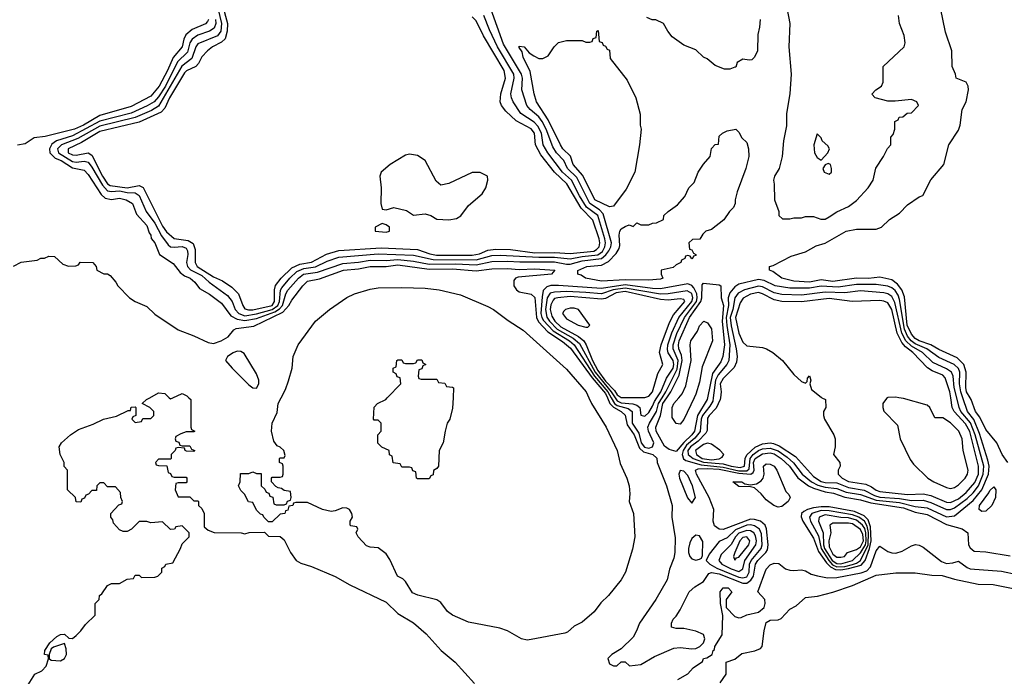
# Model space of a CAD drawing. Header units: inches. Extents: x 1793402 to 1900366, y 320852 to 470679.
# Tile 479 of 604: x 1871741 to 1876764, y 378579 to 381929. Entities that reach past the tile are written whole.
import ezdxf

# ---------------------------------------------------------------- set-up
doc = ezdxf.new("R2010")
doc.units = ezdxf.units.IN
doc.header["$MEASUREMENT"] = 0
doc.layers.add('B8377', color=7, linetype='Continuous')
doc.layers.add('B8378', color=7, linetype='Continuous')

msp = doc.modelspace()

# ---------------------------------------------------------------- linework, layer by layer
at = {"layer": 'B8377', "color": 4}
for points, elevation in [([(1871785.1, 378534.9), (1871818, 378590), (1871853.8, 378606.2), (1871876, 378630), (1871888.4, 378668.4), (1871886, 378686), (1871868.7, 378690), (1871869, 378710), (1871895.3, 378750), (1871930, 378782), (1871950, 378792), (1871970, 378794), (1871992.7, 378772.7), (1872010, 378772), (1872030, 378786), (1872054, 378810), (1872077.2, 378842.8), (1872126, 378890), (1872126, 378950), (1872146, 378970), (1872148, 378990), (1872160.4, 378999.6), (1872190, 379042), (1872210, 379052), (1872250, 379052), (1872290, 379074), (1872322, 379078), (1872330, 379094), (1872350, 379094), (1872362, 379082), (1872430, 379084.7), (1872446, 379090), (1872466, 379110), (1872466, 379130), (1872482, 379138), (1872486, 379150), (1872522, 379158), (1872562, 379230), (1872570, 379254), (1872606, 379290), (1872606, 379310), (1872570, 379346), (1872538, 379342), (1872531.6, 379328.4), (1872510, 379328), (1872470, 379366), (1872410, 379362), (1872390, 379368.7), (1872351.6, 379368.4), (1872311.1, 379328.9), (1872290, 379318), (1872270, 379318), (1872250, 379326), (1872220.4, 379360.4), (1872216.4, 379376.4), (1872206, 379390), (1872206, 379410), (1872247.3, 379452.7), (1872262, 379458), (1872266, 379470), (1872258, 379490), (1872256.4, 379516.4), (1872230, 379546), (1872190, 379546), (1872170, 379566), (1872150, 379566), (1872134, 379550), (1872132.7, 379527.3), (1872110, 379526), (1872092.7, 379507.3), (1872078, 379502), (1872072.7, 379487.3), (1872058, 379482), (1872052.7, 379467.3), (1872030, 379468), (1872026, 379490), (1871986, 379530), (1871986, 379630), (1871968.4, 379648.4), (1871968, 379670), (1871948, 379710), (1871942, 379750), (1871955.3, 379770), (1872001.2, 379810), (1872042, 379838), (1872115.5, 379864.5), (1872169.4, 379890.6), (1872234.6, 379905.4), (1872294, 379934), (1872306, 379934), (1872310, 379952), (1872330, 379954), (1872334, 379950), (1872334, 379910), (1872318, 379902), (1872314, 379890), (1872330, 379874), (1872362, 379878), (1872370, 379894), (1872410, 379894), (1872426, 379910), (1872426, 379930), (1872406, 379950), (1872366, 379970), (1872388, 379990), (1872405.9, 380000)], 216), ([(1872604, 380000), (1872614, 379990), (1872614, 379850), (1872618, 379838), (1872634, 379830), (1872630, 379826), (1872590, 379826), (1872563.6, 379816.4), (1872538, 379802), (1872534, 379790), (1872538, 379778), (1872552.7, 379772.7), (1872558, 379758), (1872570, 379754), (1872610, 379754), (1872618, 379738), (1872634, 379730), (1872630, 379726), (1872592.7, 379727.3), (1872586, 379730), (1872582, 379742), (1872550, 379746), (1872538, 379742), (1872534, 379730), (1872514, 379710), (1872514, 379690), (1872510, 379686), (1872450, 379686), (1872434, 379670), (1872438, 379658), (1872450, 379654), (1872492.7, 379652.7), (1872498, 379618), (1872510, 379614), (1872518, 379598), (1872530, 379594), (1872590, 379594), (1872594, 379590), (1872594, 379570), (1872590, 379566), (1872550, 379566), (1872538, 379562), (1872534, 379530), (1872550, 379494), (1872610, 379494), (1872630, 379474), (1872650, 379474), (1872654, 379470), (1872654, 379450), (1872670, 379434), (1872682, 379410), (1872682, 379342), (1872703.6, 379323.6), (1872732.7, 379312.7), (1872871.3, 379311.3), (1872890, 379304.7), (1872912.7, 379312.7), (1872990, 379314), (1873010, 379294), (1873070, 379292), (1873090, 379274), (1873122, 379210), (1873151.3, 379170), (1873175.9, 379155.9), (1873230, 379138), (1873350, 379088), (1873425.1, 379045.1), (1873610, 378956), (1873670, 378898.8), (1873750, 378850.8), (1873814.4, 378794.4), (1873891, 378710), (1873962.8, 378650), (1874061.7, 378541.7)], 216), ([(1872504, 380000), (1872510, 379994), (1872522.8, 380000)], 216), ([(1874644.2, 380000), (1874658, 379970), (1874733, 379850), (1874790, 379731.3), (1874804.7, 379664.7), (1874839.3, 379590), (1874850.4, 379549.6), (1874853.7, 379510), (1874850.4, 379470), (1874872.7, 379410), (1874878.7, 379290), (1874867.9, 379227.9), (1874832.2, 379110), (1874810.4, 379070), (1874744.4, 378990), (1874705.8, 378954.2), (1874672.1, 378907.9), (1874610, 378855.6), (1874570, 378834.5), (1874535.6, 378804.4), (1874522, 378798), (1874350, 378766), (1874330, 378763.6), (1874302, 378770), (1874229.8, 378809.8), (1874190, 378824.5), (1874030, 378855.1), (1873949, 378890), (1873924, 378910), (1873890, 378955.3), (1873870, 378969), (1873772.5, 378992.5), (1873744.8, 379004.8), (1873710, 379062), (1873695.5, 379075.5), (1873669.4, 379089.4), (1873630, 379175.3), (1873610, 379204), (1873570, 379233.2), (1873530, 379237.2), (1873510, 379244), (1873468.7, 379290), (1873458, 379310), (1873466, 379330), (1873462, 379342), (1873430, 379346), (1873428, 379350), (1873428, 379370), (1873439, 379390), (1873436, 379410), (1873424, 379430), (1873410, 379437), (1873390, 379438), (1873350, 379422), (1873330, 379419), (1873286, 379430), (1873210, 379466), (1873150, 379466), (1873138, 379462), (1873134, 379450), (1873114, 379446), (1873110, 379426), (1873098, 379422), (1873094, 379410), (1873070, 379406), (1873030, 379366), (1873010, 379366), (1872986, 379390), (1872982, 379402), (1872970, 379406), (1872950, 379426), (1872930, 379466), (1872908.9, 379468.9), (1872888.4, 379508.4), (1872870, 379526), (1872858, 379550), (1872866, 379570), (1872867.3, 379612.7), (1872910, 379614), (1872930, 379622), (1872950, 379614), (1872972.7, 379612.7), (1872974, 379550), (1872992.7, 379532.7), (1872998, 379518), (1873012.7, 379512.7), (1873018, 379498), (1873032.7, 379492.7), (1873038, 379458), (1873050, 379454), (1873090, 379454), (1873102, 379458), (1873108, 379472), (1873122, 379478), (1873126, 379490), (1873122, 379522), (1873090, 379526), (1873076.4, 379536.4), (1873060.4, 379540.4), (1873047.3, 379547.3), (1873026, 379570), (1873026, 379590), (1873030, 379594), (1873070, 379594), (1873082, 379598), (1873086, 379610), (1873086, 379650), (1873082, 379662), (1873066, 379670), (1873066, 379690), (1873070, 379694), (1873090, 379694), (1873095.3, 379704.7), (1873088, 379730), (1873070, 379748), (1873054, 379754), (1873038, 379778), (1873025.2, 379830), (1873029.2, 379870), (1873055.6, 379924.4), (1873060.7, 379970), (1873076, 380000)], 216), ([(1873952.1, 380000), (1873950, 379946), (1873934.8, 379890), (1873922, 379870), (1873911, 379830), (1873902, 379770), (1873882, 379730), (1873878, 379650), (1873870, 379638), (1873852, 379628), (1873850, 379606), (1873838, 379602), (1873830, 379586), (1873770, 379586), (1873766, 379590), (1873762, 379622), (1873747.3, 379627.3), (1873742, 379642), (1873730, 379646), (1873690, 379646), (1873682, 379662), (1873647.3, 379667.3), (1873642, 379702), (1873628.4, 379708.4), (1873626, 379730), (1873588.4, 379748.4), (1873568.4, 379768.4), (1873568, 379810), (1873586, 379830), (1873586, 379870), (1873570, 379886), (1873550, 379886), (1873546, 379890), (1873548.9, 379951.1), (1873566, 379970), (1873608.4, 379991.6), (1873616.7, 380000)], 212), ([(1874739.4, 380000), (1874752.3, 379970), (1874770, 379951.8), (1874808.9, 379930), (1874830.8, 379910.8), (1874840.8, 379860.8), (1874876.4, 379810), (1874902.7, 379742.7), (1874923.8, 379723.8), (1874970.7, 379710), (1874991.7, 379691.7), (1874992.7, 379670), (1875041.6, 379550), (1875070.4, 379450.4), (1875068.2, 379390), (1875085.8, 379285.8), (1875083, 379210), (1875078, 379182), (1875055.5, 379124.5), (1875044, 379070), (1874986.8, 378970), (1874903, 378850), (1874887.7, 378810), (1874870, 378779), (1874810, 378718), (1874762, 378690), (1874742, 378670), (1874750, 378642), (1874770, 378632), (1874787.3, 378632.7), (1874810, 378652), (1874830, 378652), (1874852.7, 378632.7), (1874910, 378638.8), (1874979.6, 378680.4), (1875077.7, 378722.3), (1875110, 378725.3), (1875170, 378718.4), (1875190, 378720.9), (1875210.8, 378730), (1875229.7, 378750), (1875236.8, 378770), (1875230, 378792), (1875190, 378809.6), (1875130, 378822), (1875090, 378822), (1875066, 378830), (1875066, 378850), (1875075.3, 378870), (1875090, 378884.7), (1875110, 378918), (1875157, 379010), (1875184.6, 379035.4), (1875230, 379062.3), (1875257.7, 379102.3), (1875270, 379107.6), (1875310, 379100.8), (1875430, 379054.5), (1875450, 379054.4), (1875471.5, 379068.5), (1875484.1, 379090), (1875495, 379150), (1875506.3, 379170), (1875547.8, 379210), (1875555.6, 379224.4), (1875559.1, 379250), (1875551.1, 379331.1), (1875544.5, 379350), (1875519.6, 379370), (1875490, 379378.7), (1875470, 379379.5), (1875330, 379327.2), (1875309, 379330), (1875286.3, 379346.3), (1875278.4, 379370), (1875282, 379430), (1875258.9, 379490), (1875193.5, 379610), (1875188.3, 379630), (1875202.9, 379637.1), (1875250, 379639.2), (1875310, 379634.8), (1875410, 379614.4), (1875470.3, 379609.7), (1875482.2, 379617.8), (1875488.6, 379630), (1875484.8, 379670), (1875493, 379690), (1875530, 379713.9), (1875570, 379718.6), (1875590, 379713.3), (1875626.5, 379690), (1875667.6, 379650), (1875710.6, 379590.6), (1875765.5, 379550), (1875790, 379538.9), (1875850, 379520.1), (1875893.2, 379513.2), (1875950, 379492.2), (1876030, 379479.1), (1876083, 379463), (1876250, 379438.7), (1876310, 379416.3), (1876370, 379403.5), (1876470, 379352.3), (1876550, 379331.7), (1876577.4, 379310), (1876581.8, 379250), (1876590, 379234.4), (1876610, 379217.4), (1876670, 379213.1), (1876793.7, 379193.7)], 224), ([(1874759, 380000), (1874775.9, 379970), (1874790, 379960.3), (1874845.5, 379945.5), (1874865.5, 379930), (1874865.1, 379870), (1874899.7, 379819.7), (1874911, 379770), (1874928.2, 379748.2), (1874950, 379741.9), (1874969.7, 379750), (1874976.8, 379770), (1874948.5, 379830), (1874946.4, 379850), (1874953.8, 379870), (1874989.8, 379930), (1874999.6, 379970), (1875018.5, 380000)], 228), ([(1874779.1, 380000), (1874790, 379983.5), (1874810, 379974.2), (1874868.3, 379968.3), (1874890, 379961.8), (1874904.9, 379950), (1874910.7, 379910.7), (1874930, 379906.4), (1874950, 379925.3), (1874970, 379956.4), (1874979.5, 379980.5), (1874992, 380000)], 232), ([(1875249.9, 380000), (1875247.8, 379990), (1875198.9, 379910), (1875183.5, 379830), (1875170.9, 379810), (1875128.5, 379771.5), (1875090, 379726), (1875054.9, 379734.9), (1875030, 379753.3), (1874988.8, 379830), (1874986.8, 379850), (1875010.9, 379909.1), (1875022.1, 379970), (1875042.7, 380000)], 224), ([(1875181.6, 380000), (1875130, 379889.3), (1875110, 379865.2), (1875090, 379869.2), (1875070, 379899), (1875069, 379950), (1875077.7, 379970), (1875104.2, 380000)], 216), ([(1875279.1, 380000), (1875277, 379983), (1875262.7, 379957.3), (1875224.8, 379910), (1875218.1, 379890), (1875212.5, 379827.5), (1875186.1, 379793.9), (1875142.2, 379757.8), (1875125.1, 379730), (1875121, 379710), (1875127.8, 379687.8), (1875138.9, 379678.9), (1875218.3, 379658.3), (1875330, 379646.1), (1875410, 379626.9), (1875450, 379626.6), (1875463.2, 379636.8), (1875466.9, 379690), (1875483.7, 379710), (1875510, 379730.1), (1875530, 379738.9), (1875570, 379743.3), (1875610, 379728.2), (1875656, 379696), (1875688.1, 379668.1), (1875733.6, 379610), (1875781.3, 379570), (1875813.2, 379553.2), (1875850, 379542.9), (1875910, 379535.9), (1875957.9, 379517.9), (1876030, 379506.1), (1876110, 379477.4), (1876230, 379464.8), (1876310, 379444.4), (1876370, 379438.9), (1876470, 379393), (1876510, 379396.5), (1876605.2, 379474.8), (1876649.4, 379530.6), (1876683.4, 379610), (1876686.9, 379650), (1876680.7, 379680.7), (1876638.1, 379818.1), (1876608.1, 379888.1), (1876576.8, 379930), (1876552.1, 380000)], 228), ([(1875315.8, 380000), (1875314.7, 379990), (1875294.1, 379945.9), (1875258, 379910), (1875250, 379895.6), (1875247.8, 379832.2), (1875241.5, 379818.5), (1875201.9, 379778.1), (1875163.2, 379750), (1875148.9, 379730), (1875151.2, 379710), (1875177.6, 379690), (1875230, 379670.9), (1875330, 379663), (1875370.3, 379650), (1875416.8, 379643.2), (1875438.4, 379650), (1875442.3, 379690), (1875451.3, 379708.7), (1875493, 379747), (1875530, 379765.3), (1875569.5, 379769.5), (1875586.5, 379766.5), (1875614.8, 379754.8), (1875699.2, 379699.2), (1875790, 379598), (1875830, 379571.8), (1875850, 379566.5), (1875910, 379565), (1875970, 379541.5), (1876050, 379528.1), (1876101.7, 379501.7), (1876130, 379493.1), (1876230, 379485.9), (1876290, 379475.9), (1876350, 379476.8), (1876390, 379465.8), (1876470, 379430.2), (1876490, 379430.2), (1876510, 379438), (1876575, 379485), (1876605.1, 379514.9), (1876631.9, 379550), (1876656.7, 379610), (1876658.9, 379650), (1876616.2, 379810), (1876591.1, 379871.1), (1876543.2, 379930), (1876534.2, 379950), (1876521.4, 380000)], 232), ([(1875833.7, 380000), (1875852, 379990), (1875854, 379950), (1875842, 379930), (1875841, 379910), (1875847.3, 379890), (1875894, 379810), (1875900.7, 379790), (1875900.7, 379750), (1875892, 379710), (1875924.7, 379670), (1875926, 379650), (1875916, 379630), (1875917.3, 379610), (1875937.6, 379590), (1875970, 379571.6), (1876058.2, 379558.2), (1876086, 379546), (1876110, 379527.6), (1876130, 379520.7), (1876270, 379506.6), (1876350.1, 379510.1), (1876390, 379500.6), (1876470, 379466.4), (1876490, 379465), (1876530, 379483.8), (1876570, 379516.9), (1876613.4, 379566.6), (1876632.3, 379610), (1876633.1, 379650), (1876587.8, 379827.8), (1876566.6, 379866.6), (1876509, 379930), (1876498, 379950), (1876491.1, 380000)], 236), ([(1876168.3, 380000), (1876163.4, 379996.6), (1876144, 379970), (1876144, 379950), (1876150, 379932), (1876219.1, 379859.1), (1876233.4, 379790), (1876284.7, 379684.7), (1876300.9, 379660.9), (1876374, 379590), (1876404.9, 379570), (1876470, 379541.2), (1876490, 379536.5), (1876510, 379541.2), (1876530, 379554.7), (1876564.2, 379590), (1876576.8, 379610), (1876580.3, 379630), (1876555, 379730), (1876548.7, 379790), (1876532.4, 379830), (1876490, 379871), (1876450, 379897), (1876410, 379898), (1876384, 379950), (1876370, 379961.2), (1876250, 379996), (1876226, 380000)], 244), ([(1876782, 379670), (1876753.2, 379710), (1876725.2, 379770), (1876670, 379838), (1876640.1, 379900.1), (1876618, 379930), (1876595.6, 379990), (1876589.5, 380000)], 224), ([(1875098.3, 378561.7), (1875149.6, 378590.4), (1875177.6, 378622.4), (1875225.2, 378654.8), (1875229.3, 378670), (1875247, 378673), (1875273.2, 378690), (1875279, 378710), (1875285.1, 378714.9), (1875286.9, 378730), (1875325.1, 378790), (1875328, 378888), (1875317.2, 378950), (1875315.1, 379010), (1875329.3, 379030), (1875354.8, 379030), (1875374.9, 379010), (1875346, 378970), (1875344.7, 378930), (1875390, 378883), (1875410, 378876.4), (1875421.6, 378878.4), (1875450, 378892), (1875510, 378906.3), (1875538.9, 378930), (1875544.4, 378950), (1875542, 378970), (1875506.6, 379010), (1875550, 379125.5), (1875570, 379147), (1875590, 379156), (1875613.5, 379153.5), (1875647.2, 379127.2), (1875670, 379120.5), (1875690, 379118), (1875730, 379122), (1875750, 379117.3), (1875779.3, 379099.3), (1875810.4, 379090.4), (1875861.5, 379081.5), (1875910, 379082), (1876033.9, 379106.1), (1876063.1, 379116.9), (1876082.2, 379137.8), (1876110, 379219.5), (1876130, 379243.1), (1876170, 379215.3), (1876190, 379207.8), (1876210, 379206.7), (1876242.8, 379217.2), (1876290, 379243.8), (1876310.5, 379250.5), (1876330, 379247.3), (1876350, 379237.3), (1876444.4, 379164.4), (1876470, 379154.9), (1876502.4, 379157.6), (1876530, 379166.8), (1876574, 379134), (1876590, 379127.2), (1876750, 379114.7), (1876830, 379098)], 216), ([(1875315.1, 378544.9), (1875345.2, 378590), (1875346, 378650), (1875390, 378666), (1875425.1, 378694.9), (1875492.1, 378707.9), (1875520.2, 378719.8), (1875529.5, 378730.5), (1875538.9, 378810), (1875550, 378853.4), (1875570, 378864.9), (1875610, 378866), (1875626.6, 378873.4), (1875670, 378920.7), (1875701.7, 378938.3), (1875750, 378980.7), (1875811.8, 378988.2), (1875890, 379007.7), (1875990, 379042), (1876110, 379094), (1876210, 379107.3), (1876310, 379106.8), (1876394.9, 379094.9), (1876447.5, 379092.5), (1876510, 379073.7), (1876630, 379048.4), (1876707.3, 379047.3), (1876810, 379026)], 212)]:
    msp.add_lwpolyline(points, dxfattribs=dict(at, elevation=elevation))
for points, elevation in [([(1875250, 379767.3), (1875230, 379760.5), (1875189, 379730), (1875193.1, 379710), (1875223.6, 379690), (1875270, 379683.8), (1875310, 379688.8), (1875324.2, 379695.8), (1875334, 379710), (1875312.8, 379732.8), (1875270, 379763.7)], 236), ([(1875110, 379628.7), (1875103, 379610), (1875106.4, 379590), (1875148.7, 379488.7), (1875170, 379462), (1875188.9, 379491.1), (1875172.8, 379550), (1875150, 379603.7), (1875130, 379624.5)], 228), ([(1875610, 379441.2), (1875588.7, 379450), (1875550, 379479), (1875523.7, 379510), (1875490, 379539.3), (1875470, 379545.1), (1875410, 379546.6), (1875379, 379570), (1875424.7, 379570), (1875440.7, 379560.7), (1875470, 379555.5), (1875499.4, 379560.6), (1875524, 379576), (1875534, 379590), (1875539.3, 379610), (1875535.8, 379650), (1875550, 379662.3), (1875570, 379661.5), (1875590.1, 379650.1), (1875603.7, 379630), (1875650, 379522), (1875665.4, 379505.4), (1875672, 379490), (1875661, 379470), (1875630, 379445.2)], 216), ([(1876650, 379419), (1876635.3, 379430), (1876638, 379450), (1876685.7, 379514.3), (1876690, 379526), (1876710, 379544.7), (1876721, 379530), (1876718.8, 379490), (1876701, 379450), (1876670, 379421.2)], 224), ([(1875830, 379443.7), (1875790, 379437.6), (1875759.5, 379430), (1875740.8, 379419.2), (1875730.2, 379410), (1875728.2, 379391.8), (1875736.9, 379370), (1875790, 379283.1), (1875815.7, 379215.7), (1875857.9, 379157.9), (1875877.2, 379137.2), (1875903.4, 379123.4), (1875930, 379121.8), (1875970, 379128.3), (1876034, 379146), (1876054.1, 379170), (1876076.5, 379230), (1876085.6, 379270), (1876081.9, 379341.9), (1876070, 379377.3), (1876050, 379396.5), (1876000.2, 379420.2), (1875870, 379443.2)], 224), ([(1875830, 379423.9), (1875782.6, 379410), (1875770.2, 379390), (1875776.2, 379370), (1875815.7, 379295.7), (1875829.6, 379230), (1875868.7, 379168.7), (1875887.8, 379147.8), (1875910, 379136.7), (1875950, 379138.8), (1875990, 379148.3), (1876010, 379155), (1876030.6, 379169.4), (1876069.3, 379250), (1876072.2, 379312.2), (1876065, 379345), (1876050.5, 379370), (1876022.8, 379390), (1875990, 379403.2), (1875870, 379422.9)], 228), ([(1875850, 379402.4), (1875818.9, 379390), (1875816.5, 379370), (1875840.5, 379310), (1875842, 379250), (1875847.4, 379230), (1875886.8, 379170), (1875910, 379153.8), (1875930, 379152.5), (1875990, 379169.6), (1876030, 379208.3), (1876055.7, 379250), (1876060.1, 379270), (1876058.3, 379310), (1876052.1, 379332.1), (1876040.2, 379350), (1876010, 379374.5), (1875970, 379386.9), (1875930, 379388.6)], 232), ([(1875470, 379351.9), (1875450, 379349.2), (1875393.4, 379326.6), (1875350, 379284.4), (1875310, 379266), (1875259, 379201), (1875244, 379170), (1875261.3, 379150), (1875297, 379130), (1875410, 379084.8), (1875430, 379080.5), (1875450, 379085.2), (1875462.4, 379110), (1875464.5, 379150), (1875473, 379170), (1875523.5, 379230), (1875529.1, 379250), (1875525.1, 379305.1), (1875515, 379330), (1875490, 379347.1)], 228), ([(1875890, 379360.7), (1875874, 379350), (1875879.6, 379310), (1875868.7, 379270), (1875870, 379239.1), (1875890, 379201.1), (1875910, 379186.5), (1875930, 379186), (1875948.7, 379190), (1875964, 379210), (1876010, 379225.2), (1876030, 379238.6), (1876045.2, 379270), (1876042.4, 379302.4), (1876030, 379327.8), (1875990, 379356.2), (1875970, 379360.3)], 236), ([(1875190, 379299.3), (1875170, 379281.2), (1875160.7, 379259.3), (1875152.8, 379230), (1875153.8, 379210), (1875160.3, 379190), (1875170, 379177.6), (1875190, 379170.3), (1875210, 379175.5), (1875218.6, 379181.4), (1875224.9, 379195.1), (1875226.6, 379266.6), (1875210, 379295.1)], 228), ([(1875450, 379322.3), (1875410, 379308.1), (1875392.7, 379290), (1875370, 379251.1), (1875320.4, 379199.6), (1875307.4, 379170), (1875322.6, 379150), (1875370, 379126.3), (1875410, 379114), (1875430, 379127.7), (1875439.8, 379170), (1875497.3, 379250), (1875499.8, 379270), (1875494.7, 379294.7), (1875485.7, 379310), (1875470, 379320.3)], 232), ([(1875450, 379289.7), (1875430, 379286.9), (1875415.3, 379270), (1875388.9, 379210), (1875383, 379190), (1875390, 379171.3), (1875397.5, 379182.5), (1875410, 379186.4), (1875460.9, 379250), (1875465.7, 379270)], 236), ([(1871970, 378746), (1871913.4, 378726.6), (1871902, 378718), (1871891, 378690), (1871891.3, 378670), (1871901.4, 378661.4), (1871950, 378657.6), (1871969.4, 378670), (1871979.6, 378690), (1871979.1, 378719.1)], 216)]:
    msp.add_lwpolyline(points, close=True, dxfattribs=dict(at, elevation=elevation))
at = {"layer": 'B8378', "color": 4}
for points, elevation in [([(1872746.3, 382010), (1872771.5, 381910), (1872767.2, 381870), (1872750, 381846.6), (1872650, 381806), (1872639.6, 381790), (1872619.6, 381730), (1872568.1, 381691.9), (1872450, 381486.8), (1872414.1, 381465.9), (1872330.6, 381429.4), (1872150, 381385.4), (1872037.6, 381322.4), (1871954, 381290), (1871933.8, 381270), (1871939.1, 381250), (1872010, 381205.5), (1872030, 381201), (1872070, 381207.2), (1872090, 381201.5), (1872110, 381176.5), (1872164.1, 381084.1), (1872190, 381056), (1872210, 381051.5), (1872250, 381055.7), (1872290, 381046.4), (1872330, 381044.7), (1872350, 381031.8), (1872387.3, 380950), (1872430, 380890.3), (1872465.3, 380825.3), (1872499.3, 380779.3), (1872510.2, 380770.2), (1872530, 380767.8), (1872570, 380772), (1872590, 380763.1), (1872598, 380750), (1872599.2, 380730), (1872592.4, 380690), (1872597.3, 380670), (1872612.8, 380652.8), (1872670, 380624.2), (1872708.7, 380588.7), (1872800.8, 380520.8), (1872824.9, 380490), (1872840.2, 380450), (1872858.9, 380430), (1872890, 380418.1), (1872950, 380427.3), (1873030, 380450.6), (1873059, 380470), (1873067, 380490), (1873071.9, 380548.1), (1873078.6, 380561.4), (1873119.8, 380610), (1873155.9, 380644.1), (1873190, 380659.5), (1873250, 380667.2), (1873310, 380696.9), (1873370, 380716.3), (1873570, 380734), (1873750, 380727.1), (1873850, 380704.8), (1874070, 380702.9), (1874150, 380726.2), (1874193, 380727), (1874390, 380716.2), (1874470, 380717.5), (1874550, 380708.8), (1874610, 380720.9), (1874690.3, 380729.6), (1874713.7, 380746.3), (1874726.9, 380770), (1874729.9, 380790), (1874726.3, 380810), (1874689.9, 380929.9), (1874632.2, 380972.2), (1874596.5, 381030), (1874555.5, 381110), (1874511, 381151), (1874436.1, 381250), (1874411.9, 381290), (1874402.6, 381350), (1874385.2, 381385.2), (1874366.4, 381406.4), (1874298, 381450), (1874258.7, 381510), (1874249.7, 381530), (1874247.1, 381550), (1874264.2, 381630), (1874261.4, 381650), (1874178.9, 381790), (1874137.2, 381877.2), (1874108.4, 381950)], 232), ([(1872773.5, 382010), (1872800.6, 381910), (1872799.4, 381870), (1872788.7, 381831.3), (1872770, 381813.3), (1872725.5, 381790), (1872699.3, 381770), (1872670, 381739.5), (1872654.1, 381705.9), (1872640.3, 381690), (1872591.6, 381668.4), (1872581.8, 381658.2), (1872505.5, 381530), (1872482.4, 381477.6), (1872463.3, 381456.7), (1872350, 381406.2), (1872150, 381358.8), (1872057.4, 381302.6), (1871988.7, 381270), (1871988.9, 381250), (1872010, 381239.1), (1872030, 381237.3), (1872090, 381249.1), (1872110, 381237.4), (1872164.4, 381130), (1872190, 381091.2), (1872202.1, 381082.1), (1872290, 381070.7), (1872350, 381082.8), (1872371.7, 381071.7), (1872470, 380875.8), (1872490, 380846.3), (1872530, 380813.1), (1872601.5, 380801.5), (1872626.1, 380786.1), (1872636, 380756), (1872636.9, 380690), (1872646.3, 380670), (1872730, 380616.2), (1872776.3, 380596.3), (1872823.4, 380563.4), (1872856.9, 380530), (1872879, 380470), (1872890, 380454), (1872907.9, 380447.9), (1872930, 380448.7), (1873030, 380470.3), (1873041.5, 380490), (1873041.7, 380550), (1873046.9, 380573.1), (1873075.3, 380610), (1873130, 380662), (1873170, 380681.9), (1873230, 380691), (1873307.2, 380732.8), (1873370, 380751.1), (1873584.6, 380764.6), (1873770, 380756.1), (1873833.3, 380733.3), (1873867, 380727), (1874050, 380726.5), (1874086.7, 380733.3), (1874130, 380752.4), (1874170, 380757.8), (1874244.5, 380755.5), (1874370, 380739.6), (1874470, 380740.4), (1874550, 380735.5), (1874670, 380747.9), (1874684.3, 380755.7), (1874696.8, 380770), (1874701, 380790), (1874698.1, 380810), (1874665.1, 380905.1), (1874606.3, 380966.3), (1874531.9, 381092), (1874469.8, 381150), (1874399.5, 381239.5), (1874371.8, 381290), (1874367.3, 381350), (1874350, 381372.1), (1874273.2, 381413.2), (1874221.6, 381461.6), (1874198.7, 381490), (1874192.8, 381510), (1874196, 381550), (1874219.8, 381630), (1874212.8, 381670), (1874106.8, 381846.8), (1874070, 381922.9), (1874050, 381943.5)], 236), ([(1876589.5, 380000), (1876570.9, 380030), (1876567.4, 380052.6), (1876569.1, 380130), (1876557.8, 380170), (1876523.9, 380203.9), (1876430, 380246.6), (1876389.9, 380269.9), (1876329.7, 380290), (1876310, 380302.3), (1876290, 380323.8), (1876269.4, 380370), (1876254.8, 380514.8), (1876241, 380550), (1876219.9, 380579.9), (1876190, 380601.8), (1876130, 380614.4), (1876071.6, 380608.4), (1876010, 380609.8), (1875890, 380592.2), (1875830, 380601.5), (1875770, 380589.8), (1875690, 380595.4), (1875629, 380610), (1875584, 380644), (1875566, 380650), (1875566, 380670), (1875584.7, 380675.3), (1875677.5, 380722.5), (1875750, 380744), (1875804.7, 380775.3), (1875851.1, 380788.9), (1875958, 380850), (1876010, 380859.1), (1876110, 380860.7), (1876138, 380870), (1876178, 380910), (1876230, 380941), (1876270, 380984.7), (1876330, 381024.7), (1876348.4, 381031.6), (1876390, 381112), (1876455.3, 381190), (1876482, 381290), (1876530, 381364.7), (1876539.3, 381390), (1876549.3, 381470), (1876569.3, 381510), (1876580.9, 381570), (1876579.3, 381590), (1876569.4, 381609.4), (1876518, 381630), (1876515.3, 381650), (1876499, 381690), (1876496, 381770), (1876464.8, 381864.8), (1876439, 381990)], 224), ([(1875655.5, 381990), (1875670.5, 381910), (1875665.5, 381790), (1875677.3, 381650), (1875670.8, 381550), (1875653.4, 381450), (1875652.8, 381387.2), (1875638, 381310), (1875630.8, 381230), (1875616, 381170), (1875591, 381130), (1875586, 381110), (1875590.9, 381089.1), (1875591.3, 381010), (1875614, 380950), (1875614, 380930), (1875632.7, 380912.7), (1875670, 380912), (1875690, 380918), (1875730, 380918), (1875750, 380924.7), (1875790, 380924.7), (1875828.4, 380911.6), (1875850, 380911), (1875870, 380922.8), (1875910, 380947.7), (1875970, 380974.8), (1876010, 381006), (1876069.3, 381070.7), (1876095.3, 381110), (1876109.1, 381170.9), (1876148, 381230), (1876168.4, 381271.6), (1876186, 381290), (1876186, 381330), (1876196.4, 381343.6), (1876206, 381370), (1876206, 381410), (1876222, 381418), (1876228.4, 381431.6), (1876247.3, 381432.7), (1876268.4, 381451.6), (1876290, 381454), (1876326, 381490), (1876318, 381510), (1876290, 381522), (1876207.1, 381512.9), (1876170, 381513.2), (1876106, 381530), (1876088.4, 381548.4), (1876108.9, 381571.1), (1876138, 381590), (1876146, 381610), (1876146, 381690), (1876252.7, 381790), (1876258, 381810), (1876252.5, 381847.5), (1876229.5, 381909.5), (1876223.7, 381950)], 228), ([(1872739.8, 381930), (1872741.4, 381910), (1872733.9, 381886.1), (1872710, 381870.8), (1872650, 381849.8), (1872620.7, 381830), (1872609.5, 381810.5), (1872597.1, 381762.9), (1872547.1, 381712.9), (1872484.4, 381590), (1872450, 381535.6), (1872427.6, 381510), (1872391.2, 381488.8), (1872310, 381452.2), (1872150, 381410.5), (1872010, 381335.4), (1871929.5, 381310.5), (1871905.8, 381294.2), (1871893.2, 381270), (1871894.7, 381250), (1871922.8, 381222.8), (1871953.1, 381210), (1872010, 381172), (1872070, 381160.3), (1872090, 381139.3), (1872156.4, 381036.4), (1872178, 381018), (1872210, 381011.7), (1872250, 381018.4), (1872284.7, 381010), (1872316.3, 380990), (1872336.8, 380936.8), (1872390, 380878.8), (1872402, 380842), (1872410.6, 380829.4), (1872412.7, 380812.7), (1872430.5, 380790), (1872454, 380730), (1872524.9, 380684.9), (1872559.5, 380639.5), (1872582, 380622), (1872610.7, 380610), (1872634, 380590), (1872658, 380558), (1872710, 380528), (1872770, 380482.4), (1872818.4, 380418.4), (1872850, 380400.6), (1872890, 380393.2), (1872950, 380404.7), (1873042.3, 380437.7), (1873067, 380453), (1873081.6, 380470), (1873099.8, 380530), (1873110, 380548.7), (1873163.1, 380610), (1873189.7, 380630), (1873259.9, 380640.1), (1873390, 380685), (1873470, 380691.8), (1873530, 380702.5), (1873610, 380699.8), (1873670, 380704.8), (1873750, 380696.3), (1873830, 380681.4), (1873963.7, 380683.7), (1874070, 380678.3), (1874150, 380694.8), (1874230, 380697.1), (1874292.8, 380692.9), (1874470, 380693.8), (1874530, 380680.5), (1874550, 380681.6), (1874610, 380698.3), (1874710, 380710.9), (1874731.4, 380728.6), (1874747.5, 380750), (1874757, 380770), (1874759.8, 380790), (1874717.5, 380937.5), (1874698.7, 380958.7), (1874649.1, 380990), (1874582.8, 381122.8), (1874536.1, 381170), (1874516.8, 381210), (1874479.8, 381250), (1874460.4, 381280.4), (1874427.4, 381370), (1874406.2, 381410), (1874390, 381433.7), (1874344.7, 381470), (1874328.3, 381490), (1874302.6, 381570), (1874306.6, 381630), (1874301.8, 381650), (1874210, 381803.6), (1874144.2, 381984.2)], 228), ([(1875518, 381930), (1875516, 381890), (1875506.4, 381853.6), (1875504.7, 381770), (1875490, 381738), (1875476, 381724), (1875462, 381722), (1875430, 381728), (1875402, 381710), (1875394, 381686), (1875390, 381686), (1875363.6, 381676.4), (1875336.4, 381676.4), (1875290, 381695.3), (1875248.9, 381728.9), (1875230, 381738), (1875190, 381775.3), (1875130, 381799), (1875070, 381842), (1875048, 381870), (1875026, 381910), (1874987.3, 381927.3), (1874968.4, 381928.4), (1874940.4, 381940.4)], 224), ([(1872704.2, 381930), (1872699.9, 381920.1), (1872690, 381907.1), (1872621.6, 381878.4), (1872588.9, 381851.1), (1872579, 381830), (1872570.1, 381789.9), (1872523.9, 381736.1), (1872495.6, 381670), (1872452, 381590), (1872410, 381539.1), (1872310, 381486), (1872150, 381439.4), (1872067, 381390), (1872020.5, 381370), (1871872.1, 381332.1), (1871814.4, 381325.6), (1871770, 381295.3), (1871730, 381288.7)], 224), ([(1871708.9, 380671.1), (1871748.4, 380691.6), (1871830, 380702), (1871848.4, 380711.6), (1871867.3, 380712.7), (1871890, 380722), (1871919.6, 380719.6), (1871962, 380682), (1871990, 380671.3), (1872027.3, 380672.7), (1872042, 380678), (1872050, 380692), (1872114, 380690), (1872132, 380670), (1872134, 380650), (1872170, 380632), (1872190, 380632), (1872203.6, 380623.6), (1872232, 380590), (1872242, 380570), (1872302, 380510), (1872330.9, 380490.9), (1872390, 380466), (1872430, 380426), (1872550, 380346.8), (1872630, 380316), (1872702, 380282), (1872730, 380276.3), (1872769, 380290), (1872804, 380310), (1872834.2, 380345.8), (1872846.3, 380353.7), (1872935.6, 380364.4), (1873083.8, 380436.2), (1873114.7, 380470), (1873130, 380497.3), (1873185.1, 380570), (1873210, 380594.6), (1873270, 380606), (1873394, 380650), (1873470, 380658), (1873530, 380670.2), (1873610, 380670.1), (1873670, 380677.3), (1873830, 380655), (1873950, 380657.8), (1874070, 380647.8), (1874150, 380657.8), (1874230, 380658.9), (1874290, 380653.4), (1874370, 380657), (1874471.3, 380650), (1874454, 380630), (1874284.4, 380615.6), (1874270.5, 380609.5), (1874262, 380598), (1874261.6, 380570), (1874276.3, 380550), (1874290, 380540.4), (1874350, 380528), (1874370, 380510.8), (1874377.5, 380410), (1874387.8, 380387.8), (1874436.3, 380336.3), (1874510, 380287.1), (1874551.9, 380251.9), (1874661.7, 380101.7), (1874730, 380021.7), (1874739.4, 380000)], 224), ([(1875042.7, 380000), (1875063.2, 380030), (1875104.7, 380115.3), (1875120.9, 380190), (1875117.5, 380217.5), (1875104.5, 380250), (1875102, 380270), (1875106, 380290), (1875158.5, 380410), (1875216.5, 380490), (1875221.9, 380510), (1875223.3, 380576.7), (1875230, 380584), (1875310, 380576), (1875318, 380570), (1875320.2, 380510), (1875332.1, 380470), (1875324.7, 380390), (1875336.6, 380270), (1875328.4, 380210), (1875317.3, 380182.7), (1875276.1, 380123.9), (1875249.9, 380000)], 224), ([(1876552.1, 380000), (1876541.6, 380030), (1876535.2, 380070), (1876536.8, 380130), (1876529.8, 380149.8), (1876509.1, 380169.1), (1876430, 380204.5), (1876368.4, 380250), (1876310, 380274.7), (1876288.5, 380290), (1876270, 380314.8), (1876254.5, 380350), (1876230, 380500.9), (1876222.5, 380522.5), (1876206.7, 380546.7), (1876190, 380560.9), (1876170, 380569.8), (1876110, 380578), (1876010, 380578.3), (1875916.3, 380563.7), (1875830, 380569.8), (1875770, 380558.6), (1875670, 380558.5), (1875596, 380570), (1875538.7, 380598.7), (1875510, 380602.9), (1875410, 380579.8), (1875390, 380566), (1875364.6, 380535.4), (1875355.2, 380510), (1875357.9, 380470), (1875345.6, 380410), (1875348.2, 380368.2), (1875364.6, 380270), (1875359.7, 380190), (1875349.2, 380170), (1875304, 380116), (1875290.1, 380090), (1875279.1, 380000)], 228), ([(1873076, 380000), (1873097.7, 380042.3), (1873113.4, 380086.6), (1873132, 380150), (1873137, 380210), (1873161.6, 380270), (1873249.7, 380390.3), (1873321.2, 380450), (1873410, 380512), (1873450, 380530.3), (1873530, 380554), (1873570, 380560.3), (1873690, 380562.6), (1873810, 380558.7), (1873882, 380550), (1873990, 380525.5), (1874130, 380465.5), (1874158.8, 380450), (1874233.7, 380393.7), (1874310, 380344.9), (1874530, 380144.9), (1874630.4, 380030), (1874644.2, 380000)], 216), ([(1875018.5, 380000), (1875037.4, 380030), (1875095.1, 380144.9), (1875100.4, 380190), (1875074.3, 380250), (1875074.5, 380270), (1875093.2, 380326.8), (1875131.9, 380410), (1875193.7, 380490), (1875198, 380510), (1875195.6, 380530), (1875180.9, 380560.9), (1875170, 380573.3), (1875150, 380581.2), (1875010, 380555.2), (1874970, 380556.8), (1874830, 380576.4), (1874710, 380556.8), (1874490, 380572.9), (1874450, 380571.8), (1874430, 380566.2), (1874412.4, 380547.6), (1874406.1, 380513.9), (1874400.4, 380430), (1874404.1, 380410), (1874413.2, 380393.2), (1874461.9, 380341.9), (1874546.2, 380290), (1874570.2, 380270), (1874674.2, 380110), (1874742.2, 380030), (1874759, 380000)], 228), ([(1874992, 380000), (1875011.2, 380030), (1875040.7, 380099.3), (1875074.7, 380150), (1875077.6, 380170), (1875074.3, 380190), (1875049.3, 380229.3), (1875045.4, 380245.4), (1875048.4, 380270), (1875068.9, 380331.1), (1875103.9, 380410), (1875170.5, 380490), (1875175.2, 380510), (1875170, 380530.9), (1875146.1, 380546.1), (1875050, 380529.8), (1875010, 380527.9), (1874830, 380559.1), (1874769.3, 380550.7), (1874710, 380529.2), (1874630, 380537.6), (1874530, 380541.1), (1874470, 380539.1), (1874447.2, 380532.8), (1874431.3, 380508.7), (1874423.8, 380450), (1874430.6, 380410.6), (1874443.9, 380390), (1874483.5, 380350), (1874564.4, 380304.4), (1874596.7, 380276.7), (1874677.3, 380130), (1874759.4, 380030), (1874779.1, 380000)], 232), ([(1876521.4, 380000), (1876508, 380052), (1876503.1, 380110), (1876494.7, 380130), (1876470, 380147.6), (1876399.7, 380179.7), (1876347.2, 380230), (1876290, 380262.6), (1876262.1, 380290), (1876240.7, 380330), (1876206.4, 380486.4), (1876190, 380515.6), (1876170, 380529.8), (1876150, 380534.8), (1876030, 380545.8), (1875950, 380534.6), (1875850, 380538.6), (1875730, 380523.7), (1875630, 380526.3), (1875590, 380535.3), (1875530, 380565.3), (1875510, 380569), (1875438, 380550), (1875407.1, 380532.9), (1875390.1, 380509.9), (1875379.5, 380450), (1875366.4, 380410), (1875370, 380367.3), (1875395.6, 380250), (1875400.7, 380210), (1875398.4, 380181.6), (1875385.4, 380154.6), (1875330, 380097.4), (1875315.3, 380070), (1875319.1, 380030), (1875315.8, 380000)], 232), ([(1876491.1, 380000), (1876486.9, 380030), (1876462.2, 380102.2), (1876450, 380114.2), (1876396.8, 380136.8), (1876372.1, 380152.1), (1876297.7, 380230), (1876259.5, 380259.5), (1876240.9, 380280.9), (1876218.4, 380330), (1876190, 380449.6), (1876170, 380483.5), (1876150, 380493.1), (1876130, 380495.6), (1875988.7, 380491.3), (1875870, 380506.4), (1875730, 380488.9), (1875630, 380491.6), (1875590, 380498.9), (1875530, 380530.7), (1875510, 380536.2), (1875470, 380528.2), (1875432.8, 380507.2), (1875416.8, 380483.2), (1875392.2, 380410), (1875409.2, 380330), (1875430, 380284), (1875450, 380264), (1875530, 380256.4), (1875550.8, 380250), (1875584, 380230), (1875632, 380190), (1875690, 380118), (1875730, 380082), (1875750, 380074), (1875758, 380082), (1875760.4, 380099.6), (1875770, 380111), (1875778, 380090), (1875771.3, 380070), (1875781.4, 380041.4), (1875830, 380002), (1875833.7, 380000)], 236), ([(1875104.2, 380000), (1875120.9, 380019.1), (1875139.6, 380060.4), (1875167.4, 380190), (1875162.4, 380270), (1875165.8, 380290), (1875199.8, 380340.2), (1875210, 380366.8), (1875230.5, 380390.5), (1875250, 380382.8), (1875270, 380351), (1875275.5, 380290), (1875223, 380157), (1875210, 380079), (1875190, 380018), (1875181.6, 380000)], 216), ([(1873616.7, 380000), (1873686, 380070), (1873682, 380102), (1873667.3, 380107.3), (1873662, 380122), (1873646, 380130), (1873646, 380150), (1873662, 380158), (1873666, 380190), (1873670, 380194), (1873690, 380194), (1873698, 380178), (1873710, 380174), (1873750, 380174), (1873762, 380178), (1873770, 380194), (1873792.7, 380192.7), (1873798, 380178), (1873814, 380170), (1873798, 380162), (1873792.7, 380147.3), (1873778, 380142), (1873774, 380110), (1873778, 380098), (1873790, 380094), (1873870, 380094), (1873878, 380078), (1873910, 380074), (1873918, 380058), (1873950, 380054), (1873954, 380050), (1873952.1, 380000)], 212), ([(1872405.9, 380000), (1872450, 380024.7), (1872482, 380022), (1872504, 380000)], 216), ([(1872522.8, 380000), (1872570, 380022), (1872594, 380010), (1872604, 380000)], 216), ([(1876226, 380000), (1876210, 380002.7), (1876170, 380001.2), (1876168.3, 380000)], 244)]:
    msp.add_lwpolyline(points, dxfattribs=dict(at, elevation=elevation))
for points, elevation in [([(1874750, 380974), (1874675.6, 381010), (1874613.4, 381133.4), (1874565.6, 381190), (1874551.5, 381231.5), (1874512.8, 381270), (1874499.8, 381290), (1874438, 381418), (1874378, 381510), (1874365.4, 381550), (1874344.8, 381664.7), (1874310, 381738), (1874304, 381764), (1874290, 381786), (1874290, 381794), (1874314, 381790), (1874339.6, 381759.6), (1874363.5, 381743.5), (1874390, 381731), (1874410, 381731), (1874436.5, 381743.5), (1874468, 381790), (1874490, 381812), (1874530, 381822), (1874610, 381822), (1874630, 381814), (1874650, 381814), (1874662, 381818), (1874667.3, 381832.7), (1874682, 381838), (1874686, 381870), (1874692.7, 381872.7), (1874698, 381818), (1874712.7, 381812.7), (1874718, 381798), (1874730, 381794), (1874738, 381778), (1874750, 381774), (1874754, 381730), (1874839.8, 381619.8), (1874884.7, 381530), (1874906.4, 381446.4), (1874906, 381390), (1874911, 381370), (1874902.8, 381290), (1874878.8, 381150), (1874835.9, 381064.1), (1874770, 380978)], 224), ([(1875170, 380708), (1875162, 380722), (1875150, 380726), (1875138, 380722), (1875134, 380710), (1875118, 380702), (1875114, 380690), (1875090, 380678), (1875075.3, 380664.7), (1875014, 380650), (1875014, 380630), (1875022, 380610), (1875010, 380605.2), (1874950, 380599.3), (1874830, 380602.2), (1874710, 380594.5), (1874628, 380610), (1874605.2, 380625.2), (1874588, 380630), (1874588.7, 380648.7), (1874635.3, 380670), (1874710, 380676.5), (1874745.4, 380694.6), (1874784.1, 380735.9), (1874799.3, 380760.7), (1874803.3, 380776.7), (1874799.3, 380830), (1874802, 380850), (1874810, 380862), (1874830, 380874), (1874850, 380882), (1874870, 380874), (1874890, 380892), (1874910, 380882), (1874950, 380882), (1874968.9, 380891.1), (1874990, 380892), (1875026, 380910), (1875028, 380930), (1875049.4, 380950.6), (1875096.5, 380983.5), (1875133.6, 381026.4), (1875155.3, 381070), (1875182, 381098), (1875202.7, 381150), (1875230, 381191), (1875264, 381230), (1875270, 381271.3), (1875290, 381292), (1875306, 381294), (1875310, 381334), (1875326, 381350), (1875350, 381362), (1875394, 381370), (1875410, 381354), (1875425.4, 381325.4), (1875450, 381302), (1875458.8, 381270), (1875461, 381230), (1875446, 381170), (1875401, 381050), (1875391.3, 381010), (1875391.3, 380990), (1875382, 380970), (1875362, 380950), (1875333.2, 380906.8), (1875270, 380858), (1875242, 380850), (1875225.4, 380834.6), (1875211.1, 380808.9), (1875172.7, 380807.3), (1875154, 380790), (1875158, 380758), (1875170, 380754), (1875178, 380738), (1875191.3, 380731.3), (1875190, 380726), (1875178, 380722), (1875174, 380710)], 224), ([(1875810, 381346), (1875792, 381290), (1875796, 381250), (1875810, 381224.7), (1875830, 381212), (1875864, 381250), (1875873.2, 381270), (1875864.7, 381284.7), (1875835.3, 381310), (1875830, 381326)], 232), ([(1873730, 381242.9), (1873710, 381238), (1873631.3, 381190), (1873584.7, 381150), (1873578.8, 381130), (1873584.9, 381070), (1873582.8, 380990), (1873590, 380962), (1873610, 380958), (1873650, 380971), (1873714.4, 380954.4), (1873750, 380931.3), (1873810, 380937.3), (1873838, 380930), (1873870, 380910.8), (1873930, 380907.3), (1873970, 380914.8), (1873991.9, 380928.1), (1874030, 380981), (1874100.2, 381039.8), (1874119, 381070), (1874128.7, 381110), (1874128, 381130), (1874090, 381148.7), (1874050, 381149), (1873930, 381092.7), (1873890, 381085.2), (1873865.4, 381105.4), (1873809.3, 381210), (1873770, 381235.1)], 244), ([(1875865.4, 381194.6), (1875850, 381188), (1875838, 381170), (1875844.7, 381150), (1875870, 381141), (1875882, 381150), (1875882, 381170), (1875878, 381190)], 232), ([(1873590, 380888), (1873554, 380870), (1873554, 380850), (1873610, 380844.9), (1873628, 380850), (1873628, 380870), (1873610, 380882)], 244), ([(1874830, 380541.4), (1874784.5, 380535.5), (1874730, 380506), (1874710, 380502), (1874550, 380516.5), (1874486.8, 380510), (1874470, 380505.6), (1874461.9, 380498.1), (1874450, 380474.5), (1874447.2, 380450), (1874455.2, 380415.2), (1874470.8, 380390), (1874501.6, 380361.6), (1874592.4, 380312.4), (1874619.3, 380290), (1874631.5, 380270), (1874662.7, 380190), (1874690, 380139.3), (1874730, 380084.3), (1874776.1, 380036.1), (1874790, 380014.9), (1874810, 380001.5), (1874930, 380001.6), (1874950, 380008), (1874969.2, 380030), (1874997.2, 380122.8), (1875022, 380170), (1875004.5, 380230), (1875014, 380270), (1875055.5, 380384.5), (1875076.4, 380423.6), (1875133.7, 380490), (1875130, 380501.2), (1875110, 380504.7), (1875050, 380497.7), (1875010, 380500.2)], 236), ([(1874570, 380456.8), (1874550, 380456.4), (1874524.9, 380450), (1874517.7, 380442.3), (1874510.4, 380430), (1874530, 380402.8), (1874591, 380370), (1874630, 380359.1), (1874639.5, 380360.5), (1874649, 380370), (1874592, 380450)], 244), ([(1872850, 380237), (1872830, 380229.4), (1872802, 380210), (1872790.7, 380190), (1872824.9, 380150), (1872910, 380064.9), (1872930, 380050.7), (1872950, 380048), (1872962, 380070), (1872960.7, 380090), (1872950, 380122), (1872886.3, 380226.3), (1872870, 380236)], 224)]:
    msp.add_lwpolyline(points, close=True, dxfattribs=dict(at, elevation=elevation))

doc.saveas('drawing.dxf')
